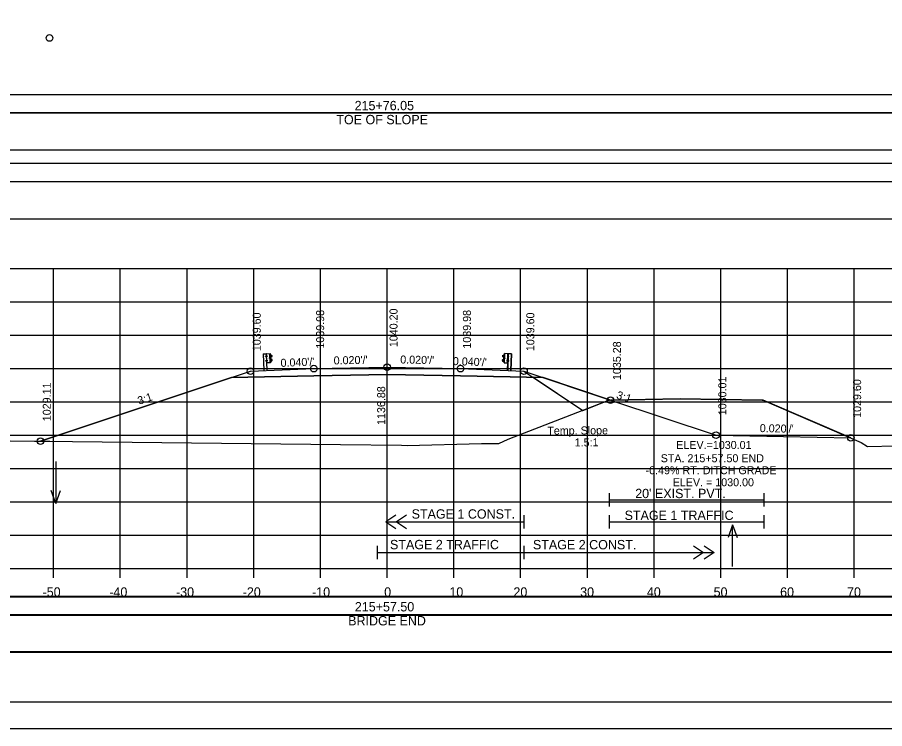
# Model space of a CAD drawing. Extents: x 1370565 to 1374448, y 301010 to 304637.
# Drawn here: x 1373313.4 to 1373443.4, y 302578.3 to 302685 of the extents above; entities that cross this region are included whole.
import ezdxf

# ---------------------------------------------------------------- set-up
doc = ezdxf.new("R2010")
doc.units = 0
for name, color, linetype in [('Default', 7, 'Continuous'), ('R_Alt Surface', 7, 'Continuous'), ('R_Axis', 7, 'Continuous'), ('R_Axis Annot', 7, 'Continuous'), ('R_Border', 7, 'Continuous'), ('R_Contours', 7, 'Continuous'), ('R_Drive', 7, 'Continuous'), ('R_Exist Surface', 7, 'Continuous'), ('R_Fin Surface', 7, 'Continuous'), ('R_Grid', 7, 'Continuous'), ('R_No Plot', 7, 'Continuous'), ('R_Proposed Road', 7, 'Continuous'), ('R_Water', 7, 'Continuous'), ('R_Water Annot', 7, 'Continuous'), ('R_Xsect Elev', 7, 'Continuous'), ('R_Xsect Slope', 7, 'Continuous')]:
    doc.layers.add(name, color=color, linetype=linetype)

# ---------------------------------------------------------------- blocks, each defined once
blk = doc.blocks.new('GUARDRAIL LT_P')
at = {"layer": 'R_Proposed Road'}
for p, q in [((0, 2.52), (0, 0)), ((0.03, 2.52), (0.03, 0)), ((0.39, 1.42), (0.39, 1.51)), ((0.4, 2.11), (0.4, 2.2)), ((0.45, 1.53), (0.4, 1.53)), ((0.45, 1.49), (0.4, 1.49)), ((0.45, 1.43), (0.4, 1.43)), ((0.45, 1.43), (0.4, 1.43)), ((0.45, 1.4), (0.4, 1.4)), ((0.46, 2.21), (0.41, 2.21)), ((0.46, 2.18), (0.41, 2.18)), ((0.46, 2.12), (0.41, 2.12)), ((0.46, 2.12), (0.41, 2.12)), ((0.46, 2.09), (0.41, 2.09)), ((0.45, 1.4), (0.45, 1.53)), ((0.53, 2.52), (0.46, 2.51)), ((0.46, 2.09), (0.46, 2.21)), ((0.49, 0), (0.49, 2.52)), ((0.53, 2.52), (0.52, 2.52)), ((0.58, 2.15), (0.52, 2.15)), ((0.58, 1.46), (0.52, 1.46)), ((0.53, 2.21), (0.58, 2.21)), ((0.53, 2.08), (0.58, 2.08)), ((0.58, 1.53), (0.53, 1.53)), ((0.58, 1.4), (0.53, 1.4)), ((0.58, 2.21), (0.58, 2.08)), ((0.58, 1.4), (0.58, 1.53)), ((1.01, 1.89), (0.96, 1.89)), ((0.96, 1.78), (0.96, 1.88)), ((1.01, 1.86), (0.96, 1.86)), ((1.01, 1.8), (0.96, 1.8)), ((1.01, 1.77), (0.96, 1.77)), ((1.01, 1.8), (0.97, 1.8)), ((1.01, 1.77), (1.01, 1.89)), ((1.02, 1.15), (1.02, 2.51)), ((1.05, 1.31), (1.16, 1.37)), ((1.17, 2.3), (1.06, 2.36)), ((1.16, 2.29), (1.06, 2.34)), ((1.06, 1.77), (1.06, 1.9)), ((1.06, 1.29), (1.17, 1.35)), ((1.09, 1.77), (1.09, 1.9)), ((1.26, 1.6), (1.1, 1.69)), ((1.11, 1.97), (1.28, 2.07)), ((1.12, 1.95), (1.29, 2.05)), ((1.27, 1.62), (1.12, 1.71)), ((1.28, 2.18), (1.16, 2.29)), ((1.16, 1.37), (1.29, 1.48)), ((1.3, 2.2), (1.17, 2.3)), ((1.17, 1.35), (1.3, 1.46)), ((0.52, 1.15), (0.49, 1.15))]:
    blk.add_line(p, q, dxfattribs=at)
blk.add_lwpolyline([(0, 2.52), (0.46, 2.51), (0.45, 0)], dxfattribs=at)
for points in [[(0.39, 1.49), (0.39, 1.43), (0.36, 1.43), (0.36, 1.49)], [(0.4, 2.18), (0.4, 2.12), (0.37, 2.12), (0.37, 2.18)], [(0.44, 1.55), (0.44, 1.38), (0.45, 1.38), (0.45, 1.55)], [(0.45, 2.23), (0.45, 2.07), (0.46, 2.07), (0.46, 2.23)], [(1.05, 2.52), (1.05, 1.15), (0.52, 1.15), (0.53, 2.52)], [(0.58, 2.21), (0.58, 2.08), (0.53, 2.08), (0.53, 2.21)], [(0.58, 1.53), (0.58, 1.4), (0.53, 1.4), (0.53, 1.53)], [(0.95, 1.86), (0.95, 1.8), (0.93, 1.8), (0.93, 1.86)], [(1.01, 1.91), (1.01, 1.75), (1.02, 1.75), (1.02, 1.91)]]:
    blk.add_lwpolyline(points, close=True, dxfattribs=at)
for centre, radius, start, end in [((0.41, 1.51), 0.022, 134.5745, 222.2244), ((0.48, 1.46), 0.0922, 159.7423, 200.2577), ((0.41, 1.41), 0.025, 140.9334, 216.6234), ((0.42, 2.2), 0.022, 134.5745, 222.2244), ((0.49, 2.15), 0.0922, 159.7423, 200.2577), ((0.43, 2.1), 0.025, 140.9334, 216.6234), ((0.98, 1.88), 0.022, 134.5745, 222.2244), ((1.05, 1.83), 0.0922, 159.7423, 200.2577), ((0.98, 1.78), 0.025, 140.9334, 216.6234), ((1.15, 1.89), 0.0865, 118.106, 175.0444), ((1.13, 1.76), 0.0703, 171.7804, 246.8536), ((1.08, 1.83), 0.0453, 282.9554, 86.0697), ((1.15, 1.89), 0.0622, 118.106, 175.0444), ((1.13, 1.76), 0.0462, 171.7804, 246.8536), ((1.22, 1.52), 0.0854, 325.2184, 59.12), ((1.22, 1.52), 0.109, 325.2184, 59.12), ((1.25, 2.13), 0.062, 299.2499, 57.9783), ((1.25, 2.13), 0.0856, 299.2499, 57.9783)]:
    blk.add_arc(centre, radius, start, end, dxfattribs=at)
blk = doc.blocks.new('GUARDRAIL RT_P')
at = {"layer": 'R_Proposed Road'}
for p, q in [((-1.3, 2.2), (-1.17, 2.3)), ((-1.17, 1.35), (-1.3, 1.46)), ((-1.12, 1.95), (-1.29, 2.05)), ((-1.16, 1.37), (-1.29, 1.48)), ((-1.28, 2.18), (-1.16, 2.29)), ((-1.11, 1.97), (-1.28, 2.07)), ((-1.27, 1.62), (-1.12, 1.71)), ((-1.26, 1.6), (-1.1, 1.69)), ((-1.17, 2.3), (-1.06, 2.36)), ((-1.06, 1.29), (-1.17, 1.35)), ((-1.16, 2.29), (-1.06, 2.34)), ((-1.05, 1.31), (-1.16, 1.37)), ((-1.09, 1.77), (-1.09, 1.9)), ((-1.06, 1.77), (-1.06, 1.9)), ((-1.02, 1.15), (-1.02, 2.51)), ((-1.01, 1.77), (-1.01, 1.89)), ((-1.01, 1.89), (-0.96, 1.89)), ((-1.01, 1.86), (-0.96, 1.86)), ((-1.01, 1.8), (-0.97, 1.8)), ((-1.01, 1.8), (-0.96, 1.8)), ((-1.01, 1.77), (-0.96, 1.77)), ((-0.96, 1.78), (-0.96, 1.88)), ((-0.53, 2.21), (-0.58, 2.21)), ((-0.58, 2.21), (-0.58, 2.08)), ((-0.58, 2.15), (-0.52, 2.15)), ((-0.53, 2.08), (-0.58, 2.08)), ((-0.58, 1.4), (-0.58, 1.53)), ((-0.58, 1.53), (-0.53, 1.53)), ((-0.58, 1.46), (-0.52, 1.46)), ((-0.58, 1.4), (-0.53, 1.4)), ((-0.53, 2.52), (-0.52, 2.52)), ((-0.53, 2.52), (-0.46, 2.51)), ((-0.49, 0), (-0.49, 2.52)), ((-0.46, 2.09), (-0.46, 2.21)), ((-0.46, 2.21), (-0.41, 2.21)), ((-0.46, 2.18), (-0.41, 2.18)), ((-0.46, 2.12), (-0.41, 2.12)), ((-0.46, 2.12), (-0.41, 2.12)), ((-0.46, 2.09), (-0.41, 2.09)), ((-0.45, 1.4), (-0.45, 1.53)), ((-0.45, 1.53), (-0.4, 1.53)), ((-0.45, 1.49), (-0.4, 1.49)), ((-0.45, 1.43), (-0.4, 1.43)), ((-0.45, 1.43), (-0.4, 1.43)), ((-0.45, 1.4), (-0.4, 1.4)), ((-0.4, 2.11), (-0.4, 2.2)), ((-0.39, 1.42), (-0.39, 1.51)), ((-0.03, 2.52), (-0.03, 0)), ((0, 2.52), (0, 0)), ((-0.52, 1.15), (-0.49, 1.15))]:
    blk.add_line(p, q, dxfattribs=at)
for points in [[(-1.05, 2.52), (-1.05, 1.15), (-0.52, 1.15), (-0.53, 2.52)], [(-1.01, 1.91), (-1.01, 1.75), (-1.02, 1.75), (-1.02, 1.91)], [(-0.95, 1.86), (-0.95, 1.8), (-0.93, 1.8), (-0.93, 1.86)], [(-0.58, 2.21), (-0.58, 2.08), (-0.53, 2.08), (-0.53, 2.21)], [(-0.58, 1.53), (-0.58, 1.4), (-0.53, 1.4), (-0.53, 1.53)], [(-0.45, 2.23), (-0.45, 2.07), (-0.46, 2.07), (-0.46, 2.23)], [(-0.44, 1.55), (-0.44, 1.38), (-0.45, 1.38), (-0.45, 1.55)], [(-0.4, 2.18), (-0.4, 2.12), (-0.37, 2.12), (-0.37, 2.18)], [(-0.39, 1.49), (-0.39, 1.43), (-0.36, 1.43), (-0.36, 1.49)]]:
    blk.add_lwpolyline(points, close=True, dxfattribs=at)
blk.add_lwpolyline([(0, 2.52), (-0.46, 2.51), (-0.45, 0)], dxfattribs=at)
for centre, radius, start, end in [((-1.25, 2.13), 0.0856, 122.0217, 240.7501), ((-1.22, 1.52), 0.109, 120.88, 214.7816), ((-1.25, 2.13), 0.062, 122.0217, 240.7501), ((-1.22, 1.52), 0.0854, 120.88, 214.7816), ((-1.08, 1.83), 0.0453, 93.9303, 257.0446), ((-1.15, 1.89), 0.0622, 4.9556, 61.894), ((-1.15, 1.89), 0.0865, 4.9556, 61.894), ((-1.13, 1.76), 0.0462, 293.1464, 8.2196), ((-1.13, 1.76), 0.0703, 293.1464, 8.2196), ((-0.98, 1.88), 0.022, 317.7756, 45.4255), ((-1.05, 1.83), 0.0922, 339.7423, 20.2577), ((-0.98, 1.78), 0.025, 323.3766, 39.0666), ((-0.42, 2.2), 0.022, 317.7756, 45.4255), ((-0.49, 2.15), 0.0922, 339.7423, 20.2577), ((-0.43, 2.1), 0.025, 323.3766, 39.0666), ((-0.41, 1.51), 0.022, 317.7756, 45.4255), ((-0.48, 1.46), 0.0922, 339.7423, 20.2577), ((-0.41, 1.41), 0.025, 323.3766, 39.0666)]:
    blk.add_arc(centre, radius, start, end, dxfattribs=at)

msp = doc.modelspace()

# ---------------------------------------------------------------- linework, layer by layer
at = {"layer": 'Default'}
for points in [[(1373219.61, 302660.37), (1373518.02, 302660.37), (1373518.02, 302663.07), (1373219.61, 302663.07)], [(1373219.61, 302654.79), (1373518.02, 302654.79), (1373518.02, 302660.31), (1373219.61, 302660.31)], [(1373219.61, 302595.37), (1373518.02, 302595.37), (1373518.02, 302598.07), (1373219.61, 302598.07)], [(1373219.61, 302589.79), (1373518.02, 302589.79), (1373518.02, 302595.31), (1373219.61, 302595.31)]]:
    msp.add_lwpolyline(points, close=True, dxfattribs=at)
at = {"layer": 'R_Alt Surface'}
for points in [[(1373345.46, 302630.98), (1373357.81, 302631.22), (1373368.81, 302631.44), (1373379.81, 302631.22), (1373392.17, 302630.98)], [(1373370.11, 302610.35), (1373368.61, 302609.35), (1373370.11, 302608.35)], [(1373371.71, 302610.35), (1373370.21, 302609.35), (1373371.71, 302608.35)], [(1373368.61, 302609.35), (1373389.31, 302609.35)], [(1373367.31, 302605.77), (1373367.31, 302603.77)], [(1373389.31, 302605.77), (1373389.31, 302603.77)], [(1373389.31, 302605.77), (1373389.31, 302603.77)], [(1373414.71, 302605.77), (1373416.21, 302604.77), (1373414.71, 302603.77)], [(1373416.3, 302605.77), (1373417.8, 302604.77), (1373416.3, 302603.77)], [(1373367.31, 302604.77), (1373389.31, 302604.77)], [(1373389.31, 302604.77), (1373417.8, 302604.77)]]:
    msp.add_lwpolyline(points, dxfattribs=at)
at = {"layer": 'R_Axis'}
for p, q in [((1373218.81, 302602.33), (1373518.81, 302602.33)), ((1373318.81, 302600.93), (1373318.81, 302602.33)), ((1373328.81, 302600.93), (1373328.81, 302602.33)), ((1373338.81, 302600.93), (1373338.81, 302602.33)), ((1373348.81, 302600.93), (1373348.81, 302602.33)), ((1373358.81, 302600.93), (1373358.81, 302602.33)), ((1373368.81, 302600.93), (1373368.81, 302602.33)), ((1373378.81, 302600.93), (1373378.81, 302602.33)), ((1373388.81, 302600.93), (1373388.81, 302602.33)), ((1373398.81, 302600.93), (1373398.81, 302602.33)), ((1373408.81, 302600.93), (1373408.81, 302602.33)), ((1373418.81, 302600.93), (1373418.81, 302602.33)), ((1373428.81, 302600.93), (1373428.81, 302602.33)), ((1373438.81, 302600.93), (1373438.81, 302602.33))]:
    msp.add_line(p, q, dxfattribs=at)
for points in [[(1373402.08, 302613.66), (1373402.08, 302611.66)], [(1373425.27, 302613.66), (1373425.27, 302611.66)], [(1373402.08, 302612.66), (1373425.27, 302612.66)], [(1373389.31, 302610.35), (1373389.31, 302608.35)], [(1373402.08, 302610.35), (1373402.08, 302608.35)], [(1373425.27, 302610.35), (1373425.27, 302608.35)], [(1373402.08, 302609.35), (1373425.27, 302609.35)]]:
    msp.add_lwpolyline(points, dxfattribs=at)
at = {"layer": 'R_Border'}
msp.add_line((1373526.99, 302582.33), (1373210.81, 302582.33), dxfattribs=at)
at = {"layer": 'R_Contours'}
for p, q in [((1373345.46, 302630.98), (1373316.84, 302621.43)), ((1373392.17, 302630.98), (1373379.81, 302631.22)), ((1373392.17, 302630.98), (1373390.7, 302631.01)), ((1373390.7, 302631.01), (1373398.11, 302626.06)), ((1373402.14, 302627.65), (1373392.17, 302630.98)), ((1373402.14, 302627.65), (1373392.17, 302630.98)), ((1373438.31, 302621.92), (1373425.18, 302627.57))]:
    msp.add_line(p, q, dxfattribs=at)
for points in [[(1373379.81, 302631.22), (1373368.81, 302631.44), (1373357.81, 302631.22), (1373345.46, 302630.98)], [(1373316.84, 302621.43), (1373318.26, 302621.45), (1373321.65, 302621.41), (1373361.81, 302620.96), (1373370.97, 302620.85), (1373371.78, 302620.81), (1373382.96, 302621.07), (1373385.56, 302621.1), (1373386.96, 302621.76), (1373402.01, 302627.57), (1373402.12, 302627.6)], [(1373398.11, 302626.06), (1373402.01, 302627.57), (1373402.12, 302627.6)], [(1373402.12, 302627.6), (1373402.14, 302627.65)], [(1373402.12, 302627.6), (1373402.14, 302627.65)], [(1373425.18, 302627.57), (1373425.01, 302627.57), (1373412.73, 302627.77), (1373402.29, 302627.6)], [(1373402.29, 302627.6), (1373418.11, 302622.33), (1373438.31, 302621.92)]]:
    msp.add_lwpolyline(points, dxfattribs=at)
at = {"layer": 'R_Drive'}
for points in [[(1373219.02, 302670.65), (1373517.44, 302670.65), (1373517.44, 302673.35), (1373219.02, 302673.35)], [(1373219.02, 302665.13), (1373517.44, 302665.13), (1373517.44, 302670.65), (1373219.02, 302670.65)], [(1373219.61, 302595.42), (1373518.02, 302595.42), (1373518.02, 302598.13), (1373219.61, 302598.13)], [(1373219.61, 302589.9), (1373518.02, 302589.9), (1373518.02, 302595.42), (1373219.61, 302595.42)]]:
    msp.add_lwpolyline(points, close=True, dxfattribs=at)
at = {"layer": 'R_Exist Surface'}
msp.add_lwpolyline([(1373312.29, 302621.5), (1373315.97, 302621.43), (1373318.26, 302621.45), (1373321.65, 302621.41), (1373361.81, 302620.96), (1373370.97, 302620.85), (1373371.78, 302620.81), (1373382.96, 302621.07), (1373385.56, 302621.1), (1373386.96, 302621.76), (1373402.01, 302627.57), (1373402.09, 302627.6), (1373402.12, 302627.6), (1373412.73, 302627.77), (1373425.01, 302627.57), (1373425.18, 302627.57), (1373425.2, 302627.57), (1373425.24, 302627.55), (1373439.87, 302621.25), (1373440.79, 302620.64), (1373449.29, 302620.86)], dxfattribs=at)
at = {"layer": 'R_Fin Surface'}
msp.add_line((1373389.31, 302631.93), (1373398.11, 302626.06), dxfattribs=at)
msp.add_lwpolyline([(1373316.84, 302621.43), (1373348.31, 302631.93), (1373357.81, 302632.31), (1373368.81, 302632.53), (1373379.81, 302632.31), (1373389.31, 302631.93), (1373402.29, 302627.6), (1373418.11, 302622.33), (1373438.31, 302621.92)], dxfattribs=at)
at = {"layer": 'R_Grid'}
for p, q in [((1373218.81, 302647.33), (1373518.81, 302647.33)), ((1373318.81, 302602.33), (1373318.81, 302647.33)), ((1373328.81, 302602.33), (1373328.81, 302647.33)), ((1373338.81, 302602.33), (1373338.81, 302647.33)), ((1373348.81, 302602.33), (1373348.81, 302647.33)), ((1373358.81, 302602.33), (1373358.81, 302647.33)), ((1373368.81, 302602.33), (1373368.81, 302647.33)), ((1373378.81, 302602.33), (1373378.81, 302647.33)), ((1373388.81, 302602.33), (1373388.81, 302647.33)), ((1373398.81, 302602.33), (1373398.81, 302647.33)), ((1373408.81, 302602.33), (1373408.81, 302647.33)), ((1373418.81, 302602.33), (1373418.81, 302647.33)), ((1373428.81, 302602.33), (1373428.81, 302647.33)), ((1373438.81, 302602.33), (1373438.81, 302647.33)), ((1373218.81, 302642.33), (1373518.81, 302642.33)), ((1373218.81, 302637.33), (1373518.81, 302637.33)), ((1373218.81, 302632.33), (1373518.81, 302632.33)), ((1373218.81, 302627.33), (1373518.81, 302627.33)), ((1373218.81, 302622.33), (1373518.81, 302622.33)), ((1373218.81, 302617.33), (1373518.81, 302617.33)), ((1373218.81, 302612.33), (1373518.81, 302612.33)), ((1373218.81, 302607.33), (1373518.81, 302607.33)), ((1373218.81, 302602.33), (1373518.81, 302602.33))]:
    msp.add_line(p, q, dxfattribs=at)
at = {"layer": 'R_No Plot'}
msp.add_line((1373198.41, 302578.35), (1373531.75, 302578.35), dxfattribs=at)
for points in [[(1373198.41, 302791.68), (1373531.75, 302791.68), (1373531.75, 302578.34), (1373198.41, 302578.34)], [(1373444.73, 302787.79), (1373464.35, 302787.79), (1373464.35, 302777.91), (1373480.47, 302777.91), (1373503.67, 302777.91), (1373503.67, 302753.57), (1373526.99, 302753.57), (1373526.99, 302582.33), (1373210.81, 302582.33), (1373210.81, 302787.79)]]:
    msp.add_lwpolyline(points, close=True, dxfattribs=at)
for centre in [(1373318.19, 302681.88), (1373348.31, 302631.93), (1373348.31, 302631.93), (1373357.81, 302632.31), (1373368.81, 302632.53), (1373379.81, 302632.31), (1373389.31, 302631.93), (1373389.31, 302631.93), (1373402.29, 302627.6), (1373316.84, 302621.43), (1373418.09, 302622.33), (1373438.29, 302621.93)]:
    msp.add_circle(centre, 0.5, dxfattribs=at)
at = {"layer": 'R_Water Annot'}
for p, q in [((1373319.15, 302618.39), (1373319.15, 302612.1)), ((1373319.15, 302612.1), (1373318.45, 302614.03)), ((1373319.15, 302612.1), (1373319.85, 302614.03)), ((1373420.57, 302608.92), (1373419.89, 302607)), ((1373420.57, 302602.64), (1373420.57, 302608.92)), ((1373420.57, 302608.92), (1373421.25, 302607))]:
    msp.add_line(p, q, dxfattribs=at)
at = {"layer": 'R_Xsect Elev'}
msp.add_line((1373368.81, 302620.87), (1373368.81, 302630.87), dxfattribs=at)

# ---------------------------------------------------------------- block references
at = {"layer": 'Default'}
for name, p, rotation in [('GUARDRAIL LT_P', (1373350.31, 302632.01), 2.3221839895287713), ('GUARDRAIL RT_P', (1373387.32, 302632.01), -2.3221839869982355)]:
    msp.add_blockref(name, p, dxfattribs=dict(at, rotation=rotation))

# ---------------------------------------------------------------- texts
at = {"layer": 'R_Axis Annot'}
for s, p in [('215+76.05', (1373363.93, 302671.05)), ('TOE OF SLOPE', (1373361.19, 302668.95)), ("20' EXIST. PVT.", (1373405.98, 302612.9)), ('-50', (1373317.16, 302598.13)), ('-40', (1373327.16, 302598.13)), ('-30', (1373337.16, 302598.13)), ('-20', (1373347.16, 302598.13)), ('-10', (1373357.55, 302598.13)), ('0', (1373368.36, 302598.13)), ('10', (1373378.13, 302598.13)), ('20', (1373387.73, 302598.13)), ('30', (1373397.73, 302598.13)), ('40', (1373407.73, 302598.13)), ('50', (1373417.73, 302598.13)), ('60', (1373427.7, 302598.13)), ('70', (1373437.73, 302598.13)), ('215+57.50', (1373363.96, 302595.92)), ('BRIDGE END', (1373362.96, 302593.82))]:
    msp.add_text(s, height=1.4, dxfattribs=at).set_placement(p)
at = {"layer": 'R_Water'}
for s, p in [('STAGE 1 CONST.', (1373372.47, 302609.83)), ('STAGE 1 TRAFFIC', (1373404.39, 302609.63)), ('STAGE 2 TRAFFIC', (1373369.23, 302605.24)), ('STAGE 2 CONST.', (1373390.65, 302605.23))]:
    msp.add_text(s, height=1.4, dxfattribs=at).set_placement(p)
at = {"layer": 'R_Xsect Elev'}
for s, p in [('1039.60', (1373349.86, 302634.93)), ('1039.98', (1373359.36, 302635.31)), ('1040.20', (1373370.36, 302635.53)), ('1039.98', (1373381.36, 302635.31)), ('1039.60', (1373390.86, 302634.93)), ('1035.28', (1373403.84, 302630.6)), ('1030.01', (1373419.64, 302625.33)), ('1029.11', (1373318.39, 302624.43)), ('1029.60', (1373439.84, 302624.93)), ('1136.88', (1373368.51, 302623.87))]:
    msp.add_text(s, height=1.2, rotation=90, dxfattribs=at).set_placement(p)
for s, p in [('ELEV.=1030.01', (1373412.13, 302620.27)), ('STA. 215+57.50 END ', (1373409.8, 302618.28)), ('-0.49% RT. DITCH GRADE', (1373407.54, 302616.48)), ('ELEV. = 1030.00', (1373411.6, 302614.68))]:
    msp.add_text(s, height=1.2, dxfattribs=at).set_placement(p)
at = {"layer": 'R_Xsect Slope'}
for s, rotation, p in [("0.040'/'", 2.2906, (1373352.85, 302632.57)), ("0.020'/'", 1.1458, (1373360.8, 302632.94)), ("0.020'/'", 358.8542, (1373370.76, 302633.09)), ("0.040'/'", 357.7094, (1373378.63, 302632.86)), ('3:1', 18.4349, (1373331.63, 302626.89)), ('3:1', 341.5651, (1373403.07, 302627.87)), ('Temp. Slope ', 0.4109, (1373392.81, 302622.41)), ("0.020'/'", 358.8542, (1373424.64, 302622.8)), ('1.5:1', 0.4109, (1373396.91, 302620.64))]:
    msp.add_text(s, height=1.2, rotation=rotation, dxfattribs=at).set_placement(p)

doc.saveas('drawing.dxf')
